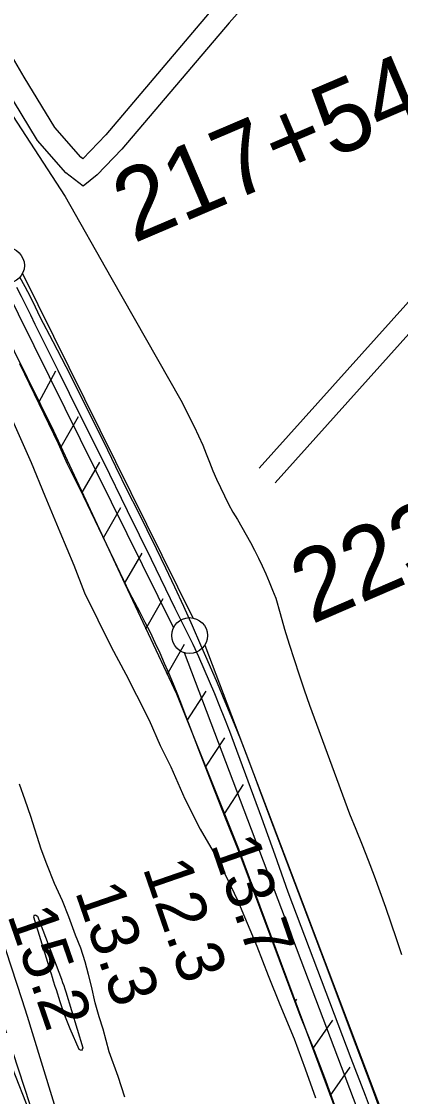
# Model space of a CAD drawing. Extents: x 3598634 to 3636690, y 517270 to 542944.
# Drawn here: x 3633038 to 3633566, y 529207 to 530705 of the extents above; entities that cross this region are included whole.
import ezdxf

# ---------------------------------------------------------------- set-up
doc = ezdxf.new("R2010")
doc.units = 0
for name, color, linetype in [('V-FLOD-BASE', 7, 'Continuous'), ('V-LEVE-TOET', 7, 'Continuous'), ('V-RIVR-RANG', 7, 'Continuous'), ('V-ROAD-CNTR', 7, 'Continuous'), ('V-RRAP-FSHR', 7, 'Continuous'), ('V-RRAP-RVMT', 7, 'Continuous'), ('V-SITE-VEGE', 7, 'Continuous'), ('V-SURV-IDEN', 7, 'Continuous'), ('V-SURV-LINE', 7, 'Continuous'), ('V-TOPO-DPTH', 7, 'Continuous'), ('V-TOPO-MINR', 7, 'Continuous')]:
    doc.layers.add(name, color=color, linetype=linetype)

msp = doc.modelspace()

# ---------------------------------------------------------------- linework, layer by layer
at = {"layer": 'V-FLOD-BASE'}
msp.add_lwpolyline([(3633536.8, 529155.9), (3633517.1, 529207.8), (3633497.2, 529259.7), (3633409.4, 529491.3), (3633391.1, 529543.1), (3633372.5, 529594.7), (3633353.6, 529646.2), (3633334.4, 529697.6), (3633327.9, 529715.3), (3633321.2, 529732.8), (3633314.3, 529750.3), (3633307.2, 529767.7), (3633299.9, 529785), (3633292.4, 529802.2), (3633284.7, 529819.3), (3633276.8, 529836.4), (3633268.6, 529853.3), (3633260.3, 529870.1), (3633251.8, 529886.9), (3633218.7, 529954.8), (3633185.5, 530022.7), (3633152.3, 530090.5), (3633120.4, 530154.5), (3633088.5, 530218.4), (3633056.7, 530282.4), (3633050.6, 530295.5), (3633044.2, 530308.5), (3633037.8, 530321.4), (3633031.1, 530334.3)], dxfattribs=at)
at = {"layer": 'V-LEVE-TOET'}
for points in [[(3632616.5, 531204.5), (3632687.2, 531083.7), (3632815, 530885.9), (3632945, 530696), (3633098.7, 530460.9), (3633162.2, 530348.5), (3633259.8, 530177.1), (3633278.3, 530140.5)], [(3633034.7, 530228.1), (3633048.4, 530200.3), (3633061.9, 530172.5), (3633075.3, 530144.6), (3633088.5, 530116.6), (3633101.5, 530088.5), (3633123.4, 530043.9), (3633145.1, 529999.3), (3633166.4, 529954.4), (3633187.5, 529909.5), (3633195.1, 529895.7), (3633202.5, 529881.7), (3633209.7, 529867.7), (3633216.8, 529853.6), (3633223.6, 529839.4), (3633230.3, 529825.1), (3633236.7, 529810.7), (3633243, 529796.3), (3633249.1, 529781.7), (3633255, 529767.1), (3633260.7, 529752.4), (3633266.3, 529737.7), (3633284.6, 529690.1), (3633303.1, 529642.6), (3633321.8, 529595.1), (3633340.7, 529547.7), (3633425.9, 529319.8), (3633434.7, 529298.3), (3633443.4, 529276.7), (3633451.8, 529255), (3633460, 529233.2), (3633468, 529211.3), (3633475.9, 529189.4)], [(3633278.3, 530140.5), (3633290.5, 530114.5), (3633295, 530102.4), (3633299.7, 530090.5), (3633304.6, 530078.7), (3633309.7, 530067), (3633315.1, 530055.3), (3633320.6, 530043.8), (3633326.4, 530032.3), (3633332.4, 530021), (3633338.8, 530010.6), (3633345, 530000.1), (3633351.1, 529989.5), (3633356.9, 529978.8), (3633362.5, 529968), (3633368, 529957), (3633373.2, 529946), (3633378.3, 529934.9), (3633383.1, 529923.7), (3633387.8, 529912.4), (3633392.2, 529901), (3633398.2, 529879.6), (3633404.5, 529858.1), (3633410.9, 529836.8), (3633417.7, 529815.5), (3633424.6, 529794.3), (3633431.8, 529773.2), (3633439.2, 529752.1), (3633495.2, 529600.5), (3633504, 529579.1), (3633512.6, 529557.5), (3633521, 529535.9), (3633529.2, 529514.2), (3633537.2, 529492.5), (3633545, 529470.6), (3633552.6, 529448.7), (3633560.1, 529426.8), (3633567.3, 529404.7)]]:
    msp.add_lwpolyline(points, dxfattribs=at)
at = {"layer": 'V-ROAD-CNTR'}
for points in [[(3634036.4, 531498.5), (3633970.8, 531423.9), (3633643.8, 531059.7), (3633327.1, 530703.2), (3633177.6, 530526.8), (3633143.2, 530491.2), (3633123.4, 530475.4), (3633099.6, 530493.9), (3633060, 530539.1), (3633015.6, 530611.8), (3632990.3, 530655.4), (3632984.2, 530681.8), (3632984.8, 530711.1), (3633004.4, 530737), (3633044.7, 530786), (3633210.4, 530968.3), (3633421.2, 531201.9), (3633706.7, 531527.3), (3633846.4, 531683.7), (3633886, 531728.4)], [(3634013.9, 531518.3), (3633948.4, 531443.8), (3633621.4, 531079.7), (3633304.4, 530722.9), (3633155.3, 530547), (3633123, 530513.4), (3633123.1, 530513.6), (3633120.2, 530515.8), (3633084.2, 530556.9), (3633041.4, 530627.2), (3633018.5, 530666.5), (3633014.3, 530684.9), (3633014.6, 530700.8), (3633028, 530718.4), (3633067.4, 530766.4), (3633232.6, 530948.2), (3633443.6, 531181.9), (3633729.2, 531507.4), (3633868.8, 531663.8), (3633908.4, 531708.5)], [(3634274.3, 531088.6), (3634193.4, 531007.4), (3633966.5, 530748.9), (3633802.6, 530565), (3633369.1, 530082.2)], [(3634295.5, 531067.4), (3634215.3, 530986.9), (3633989, 530729), (3633825, 530545), (3633391.4, 530062.1)], [(3633035, 530349.2), (3633042.4, 530335.3), (3633049.6, 530321.4), (3633056.5, 530307.4), (3633063.3, 530293.2), (3633081.4, 530258.7), (3633099.3, 530224.1), (3633117, 530189.3), (3633134.5, 530154.5), (3633151.8, 530119.6), (3633168.9, 530084.6), (3633185.9, 530049.5), (3633199.3, 530023.2), (3633212.5, 529996.7), (3633225.5, 529970.2), (3633238.3, 529943.5), (3633250.9, 529916.8)], [(3633250.9, 529916.8), (3633263.3, 529890), (3633275.5, 529863), (3633287.4, 529836), (3633299.2, 529808.9), (3633310.3, 529783.1), (3633321.2, 529757.3), (3633331.9, 529731.4), (3633342.3, 529705.4), (3633352.6, 529679.3), (3633362.6, 529653.1), (3633372.4, 529626.8), (3633382, 529600.5), (3633466.1, 529378.7), (3633496.1, 529299), (3633525.9, 529219.1), (3633555.4, 529139.1)]]:
    msp.add_lwpolyline(points, dxfattribs=at)
at = {"layer": 'V-RRAP-FSHR'}
for p, q in [((3633062.2, 530175), (3633085.6, 530217.8)), ((3633092.8, 530112), (3633117.2, 530154.2)), ((3633122.3, 530048.5), (3633146.7, 530090.8)), ((3633151.8, 529985), (3633176.2, 530027.3)), ((3633181.3, 529921.5), (3633205.7, 529963.8)), ((3633211, 529858.2), (3633235.3, 529900.6)), ((3633240.8, 529794.8), (3633265.1, 529837.2)), ((3633268.4, 529730.6), (3633295.2, 529771.4)), ((3633294.4, 529665.6), (3633321.2, 529706.4)), ((3633320.5, 529600.6), (3633347.2, 529641.4)), ((3633419.3, 529338.6), (3633421.7, 529342.1)), ((3633443.8, 529273), (3633471.5, 529313.2)), ((3633468.2, 529207.4), (3633495.9, 529247.6))]:
    msp.add_line(p, q, dxfattribs=at)
for points in [[(3631867.7, 531998.6), (3632023.6, 531763.6), (3632220.6, 531474.2), (3632508.5, 531035.9), (3632747.5, 530687.4), (3632896.3, 530470.6), (3632990.3, 530319.9), (3633082.4, 530134.2), (3633181.6, 529920.9), (3633253.6, 529767.7), (3633340.1, 529551.6), (3633475.3, 529188.4), (3633573.4, 528920.7), (3633715.3, 528539), (3633828.9, 528244.1), (3633959.3, 527921.6), (3634079.2, 527643.9)], [(3633038.9, 530221.8), (3633082.4, 530134.2), (3633181.6, 529920.9), (3633253.6, 529767.7), (3633332.6, 529570.2)], [(3633418.6, 529340.6), (3633475.3, 529188.4), (3633573.4, 528920.7), (3633665.8, 528672.3)]]:
    msp.add_lwpolyline(points, dxfattribs=at)
at = {"layer": 'V-RRAP-RVMT'}
msp.add_line((3633071.3, 529127.6), (3633020, 529259.2), dxfattribs=at)
at = {"layer": 'V-SITE-VEGE'}
for p, q in [((3633013.9, 530173.9), (3633051, 530090)), ((3633051, 530090), (3633070.2, 530043.8)), ((3633070.2, 530043.8), (3633091, 529993.5)), ((3633091, 529993.5), (3633110.4, 529947)), ((3633110.4, 529947), (3633125.3, 529908.7)), ((3633125.3, 529908.7), (3633162.6, 529833.5)), ((3633162.6, 529833.5), (3633182.9, 529795.1)), ((3633182.9, 529795.1), (3633198, 529766)), ((3633198, 529766), (3633215.7, 529731)), ((3633215.7, 529731), (3633231.1, 529695.7)), ((3633231.1, 529695.7), (3633245.8, 529665.9)), ((3633245.8, 529665.9), (3633265.3, 529621.4)), ((3633042.5, 529619.5), (3633034.7, 529642)), ((3633265.3, 529621.4), (3633286.8, 529579.2)), ((3633050.8, 529596.7), (3633042.5, 529619.5)), ((3633064.9, 529551.2), (3633050.8, 529596.7)), ((3633286.8, 529579.2), (3633307.9, 529542.7)), ((3633073, 529530.4), (3633064.9, 529551.2)), ((3633307.9, 529542.7), (3633324.5, 529510.5)), ((3633083.8, 529503.6), (3633073, 529530.4)), ((3633094.8, 529479.3), (3633083.8, 529503.6)), ((3633324.5, 529510.5), (3633338.8, 529480.2)), ((3633103.8, 529457), (3633094.8, 529479.3)), ((3633338.8, 529480.2), (3633365.8, 529416)), ((3633113.1, 529431.4), (3633103.8, 529457)), ((3633120.1, 529413.1), (3633113.1, 529431.4)), ((3633126.3, 529394.2), (3633120.1, 529413.1)), ((3633365.8, 529416), (3633381.4, 529375.3)), ((3633131, 529376.7), (3633126.3, 529394.2)), ((3633135.1, 529360.3), (3633131, 529376.7)), ((3633381.4, 529375.3), (3633397.6, 529334.8)), ((3633140.5, 529337.3), (3633135.1, 529360.3)), ((3633145.9, 529317.7), (3633140.5, 529337.3)), ((3633397.6, 529334.8), (3633417.8, 529286.9)), ((3633151.4, 529300.4), (3633145.9, 529317.7)), ((3633159.9, 529268.9), (3633151.4, 529300.4)), ((3633417.8, 529286.9), (3633433, 529245.2)), ((3633172.2, 529234.3), (3633159.9, 529268.9)), ((3633181.6, 529205.8), (3633172.2, 529234.3)), ((3633433, 529245.2), (3633447.4, 529204.8))]:
    msp.add_line(p, q, dxfattribs=at)
at = {"layer": 'V-SURV-LINE'}
for points in [[(3633249.7, 529860.3), (3633012, 530340.3)], [(3633038.9, 530353.6), (3633276.6, 529873.6)], [(3633293.1, 529835.7), (3633873.2, 528306.7)], [(3633845.2, 528296), (3633265.1, 529825)]]:
    msp.add_lwpolyline(points, dxfattribs=at)
for centre in [(3633016.6, 530364.9), (3633272, 529849)]:
    msp.add_circle(centre, 25, dxfattribs=at)
at = {"layer": 'V-TOPO-DPTH'}
msp.add_lwpolyline([(3633238.3, 528691.6), (3633052.9, 529295.1), (3633045.8, 529318.1), (3633038.5, 529341.1), (3633031.2, 529364), (3633023.7, 529386.9), (3632946.1, 529622.9), (3632910.8, 529727.4), (3632874.6, 529831.6), (3632836.9, 529935.2), (3632798.1, 530038.4), (3632727.3, 530223.1), (3632723.1, 530233.6), (3632718.7, 530244.1), (3632714.1, 530254.5), (3632709.3, 530264.8), (3632557.7, 530580.1), (3632504.3, 530688.1), (3632449.3, 530795.1)], dxfattribs=at)
at = {"layer": 'V-TOPO-MINR'}
for points in [[(3633049.7, 529194.8), (3633009.8, 529317.2), (3633007.7, 529323.4), (3633005.6, 529329.6), (3633003.5, 529335.8), (3633001.4, 529342), (3632851.9, 529772.5), (3632824.5, 529848.6), (3632796, 529924.3), (3632765.9, 529999.3), (3632734.7, 530073.9), (3632698.1, 530158.7), (3632684, 530190.4), (3632669.4, 530222), (3632654, 530253.1), (3632638.1, 530284), (3632282.3, 530956.3)], [(3633238.3, 528691.6), (3633052.9, 529295.1), (3633045.8, 529318.1), (3633038.5, 529341.1), (3633031.2, 529364), (3633023.7, 529386.9), (3632946.1, 529622.9), (3632910.8, 529727.4), (3632874.6, 529831.6), (3632836.9, 529935.2), (3632798.1, 530038.4), (3632727.3, 530223.1), (3632723.1, 530233.6), (3632718.7, 530244.1), (3632714.1, 530254.5), (3632709.3, 530264.8), (3632557.7, 530580.1), (3632504.3, 530688.1), (3632449.3, 530795.1)], [(3633098.2, 529319.5), (3633094.8, 529328.9), (3633091.6, 529338.4), (3633086.2, 529355.1), (3633084.7, 529359.7), (3633082.3, 529367.4), (3633080.8, 529372.3), (3633079.2, 529377.3), (3633077.7, 529382.3), (3633076.1, 529387.3), (3633054.7, 529456.4), (3633055.4, 529458.5), (3633056.3, 529459.7), (3633057.8, 529459.4), (3633059.7, 529458.1), (3633093.3, 529370.1), (3633094.9, 529365.7), (3633096.5, 529361.2), (3633098, 529356.8), (3633099.4, 529352.3), (3633123.1, 529274.2), (3633122.4, 529272), (3633121.4, 529270.8), (3633119.8, 529271), (3633117.8, 529272.3), (3633105.6, 529301), (3633101.8, 529310.2), (3633098.2, 529319.5)]]:
    msp.add_lwpolyline(points, dxfattribs=at)

# ---------------------------------------------------------------- texts
at = {"layer": 'V-RIVR-RANG'}
for s, p in [('13.7', (3633300.7, 529558)), ('12.3', (3633206.2, 529525.2)), ('13.3', (3633111.8, 529492.3)), ('15.2', (3633017.3, 529459.5))]:
    msp.add_text(s, height=67, rotation=289.0383, dxfattribs=at).set_placement(p)
at = {"layer": 'V-SURV-IDEN'}
for s, rotation, p in [('217+54.8', 23.1034, (3633193.8, 530395.2)), ('223+30.4', 23.3319, (3633441.9, 529864.1))]:
    msp.add_text(s, height=100, rotation=rotation, dxfattribs=at).set_placement(p)

doc.saveas('drawing.dxf')
